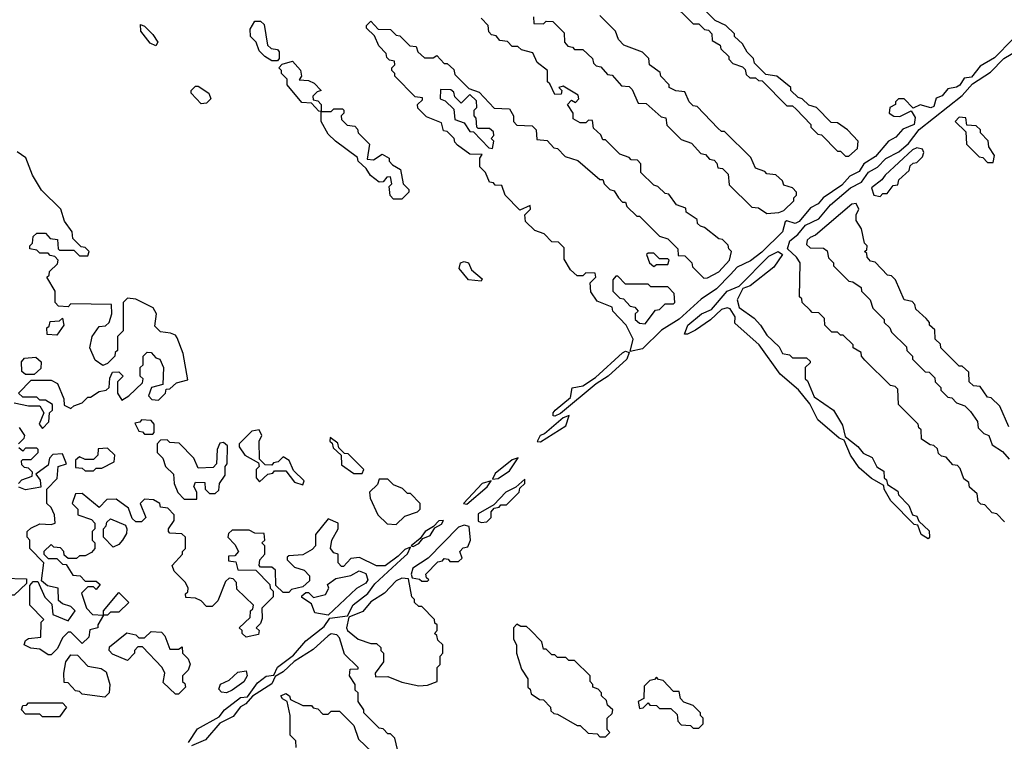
# Model space of a CAD drawing. Extents: x 2737310 to 2869991, y 870230 to 1012730.
# Tile 325 of 479: x 2775794 to 2779274, y 970024 to 972575. Entities that reach past the tile are written whole.
import ezdxf

# ---------------------------------------------------------------- set-up
doc = ezdxf.new("R2010")
doc.units = 0

msp = doc.modelspace()

# ---------------------------------------------------------------- linework, layer by layer
at = {"layer": '0CON02XD'}
for points in [[(2778091.7, 972641.7), (2778175, 972560), (2778195, 972560), (2778215, 972540), (2778228.3, 972538.3), (2778240, 972525), (2778241.7, 972501.7), (2778270, 972485), (2778271.7, 972471.7), (2778300, 972445), (2778300, 972435), (2778315, 972420), (2778348.3, 972408.3), (2778358.3, 972398.3), (2778361.7, 972381.7), (2778375, 972370), (2778395, 972370), (2778405, 972360), (2778418.3, 972358.3), (2778505, 972270), (2778525, 972270), (2778538.3, 972258.3), (2778590, 972205), (2778590, 972195), (2778615, 972170), (2778628.3, 972168.3), (2778685, 972110), (2778695, 972110), (2778712.5, 972092.5), (2778725, 972092.5), (2778755, 972120), (2778757.5, 972145), (2778720, 972185), (2778685, 972210), (2778661.7, 972211.7), (2778610, 972265), (2778583, 972273), (2778560, 972295), (2778545, 972300), (2778520, 972325), (2778520, 972335), (2778470, 972375), (2778431.7, 972381.7), (2778391.7, 972421.7), (2778388.3, 972438.3), (2778365, 972460), (2778349.3, 972489.3), (2778320, 972515), (2778320, 972525), (2778290, 972555), (2778251.7, 972571.7), (2778170, 972655)], [(2776275, 972482.5), (2776255, 972492.5), (2776222.5, 972535), (2776221.7, 972558.3), (2776235, 972552.5), (2776265, 972522.5), (2776282.5, 972495), (2776275, 972482.5)], [(2776705, 972430), (2776685, 972430), (2776660, 972445), (2776640, 972465), (2776630, 972495), (2776610, 972515), (2776608.3, 972541.7), (2776625, 972570), (2776645, 972570), (2776658.3, 972558.3), (2776670, 972485), (2776683, 972473), (2776705, 972470), (2776711.7, 972461.7), (2776711.7, 972438.3), (2776705, 972430)], [(2778306.4, 971673.6), (2778257, 971623), (2778203.2, 971586.8), (2778125, 971515.7), (2778062.4, 971477.6), (2777995, 971411.4), (2777951.7, 971401.7), (2777962.5, 971445), (2777937.5, 971495), (2777890, 971545), (2777888.3, 971558.3), (2777835, 971580), (2777813, 971613), (2777810, 971645), (2777830, 971665), (2777828.3, 971678.3), (2777795, 971680), (2777785, 971670), (2777765, 971670), (2777740.7, 971690.7), (2777718.3, 971728.3), (2777718.3, 971768.3), (2777698.3, 971788.3), (2777675, 971790), (2777648.3, 971818.3), (2777615, 971830), (2777581.7, 971861.7), (2777580, 971885), (2777600, 971905), (2777598.3, 971918.3), (2777561.7, 971901.7), (2777510, 971955), (2777498.3, 971988.3), (2777475, 971990), (2777468.3, 971998.3), (2777455, 972000), (2777440, 972035), (2777420, 972055), (2777420, 972085), (2777428.3, 972098.3), (2777385, 972100), (2777341.7, 972131.7), (2777331.7, 972141.7), (2777330, 972155), (2777305, 972180), (2777291.7, 972181.7), (2777285, 972210), (2777231.7, 972231.7), (2777201.7, 972261.7), (2777200, 972275), (2777218.3, 972291.7), (2777218.3, 972298.3), (2777191.7, 972301.7), (2777120, 972375), (2777120, 972385), (2777110, 972395), (2777110, 972405), (2777120, 972415), (2777118.3, 972428.3), (2777101.7, 972431.7), (2777091.7, 972441.7), (2777090, 972455), (2777063, 972483), (2777048.3, 972518.3), (2777020, 972545), (2777020, 972555), (2777035, 972570), (2777061.7, 972541.7), (2777105, 972540), (2777125, 972520), (2777138.3, 972518.3), (2777173, 972483), (2777195, 972480), (2777201.7, 972461.7), (2777225, 972440), (2777255, 972440), (2777268.3, 972448.3), (2777295, 972420), (2777305, 972420), (2777328.3, 972398.3), (2777331.7, 972381.7), (2777341.7, 972371.7), (2777381.7, 972331.7), (2777418.3, 972318.3), (2777471.7, 972261.7), (2777525, 972260), (2777540, 972235), (2777540, 972215), (2777551.7, 972201.7), (2777605, 972200), (2777620, 972185), (2777621.7, 972151.7), (2777658.3, 972148.3), (2777681.7, 972121.7), (2777695, 972120), (2777721.7, 972091.7), (2777767, 972077), (2777845, 972010), (2777855, 972010), (2777860, 971995), (2777880, 971975), (2777895, 971970), (2777910, 971945), (2777925, 971930), (2777935, 971930), (2777940, 971915), (2777975, 971880), (2777985, 971880), (2778055, 971810), (2778085, 971800), (2778120, 971765), (2778121.7, 971741.7), (2778145, 971740), (2778170, 971715), (2778171.7, 971701.7), (2778211.7, 971661.7), (2778225, 971662.5), (2778265, 971683.3), (2778302.5, 971725), (2778310, 971755), (2778300, 971765), (2778298.3, 971778.3), (2778278.3, 971798.3), (2778265, 971800), (2778215, 971840), (2778200, 971845), (2778190, 971855), (2778188.3, 971868.3), (2778150, 971895), (2778148.3, 971908.3), (2778115, 971920), (2778088.3, 971958.3), (2778075, 971960), (2778050, 971985), (2778035, 971990), (2777990, 972035), (2777990, 972065), (2777978.3, 972078.3), (2777955, 972080), (2777948.3, 972088.3), (2777915, 972100), (2777865, 972150), (2777855, 972150), (2777848.3, 972168.3), (2777821.7, 972191.7), (2777818.3, 972218.3), (2777805, 972220), (2777795, 972210), (2777775, 972210), (2777750, 972225), (2777750, 972245), (2777730, 972275), (2777745, 972290), (2777758.3, 972281.7), (2777770, 972295), (2777768.3, 972308.3), (2777715, 972340), (2777700, 972335), (2777710, 972325), (2777708.3, 972311.7), (2777685, 972310), (2777668.3, 972348.3), (2777660, 972355), (2777660, 972395), (2777623.3, 972423.3), (2777608.3, 972458.3), (2777568.3, 972468.3), (2777555, 972480), (2777535, 972480), (2777518.3, 972498.3), (2777491.7, 972501.7), (2777478.3, 972518.3), (2777461.7, 972521.7), (2777451.7, 972531.7), (2777450, 972555), (2777425, 972580)], [(2777610, 972585), (2777611.7, 972561.7), (2777645, 972560), (2777655, 972570), (2777678.3, 972568.3), (2777718.3, 972528.3), (2777720, 972495), (2777731.7, 972481.7), (2777748.3, 972478.3), (2777755, 972470), (2777785, 972470), (2777818.3, 972438.3), (2777821.7, 972421.7), (2777831.7, 972411.7), (2777848.3, 972408.3), (2777871.7, 972381.7), (2777888.3, 972378.3), (2777921.7, 972341.7), (2777948.3, 972338.3), (2777958.3, 972328.3), (2777980, 972280), (2778008.3, 972278.3), (2778061.7, 972231.7), (2778078.3, 972228.3), (2778081.7, 972201.7), (2778131.7, 972151.7), (2778168.3, 972138.3), (2778201.7, 972101.7), (2778218.3, 972098.3), (2778231.7, 972081.7), (2778248.3, 972078.3), (2778258.3, 972068.3), (2778261.7, 972051.7), (2778278.3, 972048.3), (2778298.3, 972028.3), (2778301.7, 971991.7), (2778381.7, 971911.7), (2778405, 971910), (2778435, 971890), (2778477, 971893), (2778495, 971900), (2778530, 971935), (2778530, 971945), (2778540, 971955), (2778540, 971965), (2778525, 971980), (2778495, 971990), (2778490, 972005), (2778467, 972027), (2778435, 972030), (2778428.3, 972038.3), (2778395, 972050), (2778378.3, 972088.3), (2778285, 972180), (2778275, 972180), (2778261.7, 972191.7), (2778188.3, 972268.3), (2778175, 972270), (2778160, 972285), (2778145, 972320), (2778113, 972323), (2778090, 972335), (2778090, 972345), (2778060, 972375), (2778058.3, 972388.3), (2778020, 972415), (2778018.3, 972438.3), (2777995, 972460), (2777930, 972485), (2777910, 972505), (2777900, 972535), (2777845, 972590)], [(2779304.4, 972505.6), (2779239.6, 972440.4), (2779188.8, 972411.2), (2779157.8, 972372.2), (2779132.3, 972367.7), (2779116.8, 972343.2), (2779105, 972336), (2779075, 972330), (2779055, 972305.8), (2779033, 972297), (2779025, 972268), (2779015, 972263.1), (2778976.4, 972273.6), (2778952.5, 972262.5), (2778920, 972295), (2778900, 972295), (2778890, 972285), (2778890, 972275), (2778870, 972265), (2778867.5, 972245), (2778883.6, 972233.6), (2778905, 972233.3), (2778945, 972252.5), (2778959.1, 972229.1), (2778955.6, 972204.4), (2778915, 972188), (2778890.3, 972159.7), (2778864.4, 972145.6), (2778818.5, 972091.5), (2778777.5, 972065), (2778761.5, 972038.5), (2778728.3, 972021.7), (2778699.5, 971990.5), (2778634.4, 971945.6), (2778616.4, 971923.6), (2778589.7, 971910.3), (2778548.9, 971861.1), (2778535, 971854.3), (2778505, 971863.3), (2778500, 971860), (2778490, 971825), (2778417.3, 971752.7), (2778377, 971723), (2778330.2, 971699.8), (2778306.4, 971673.6)], [(2779275, 970800), (2779248.3, 970828.3), (2779231.7, 970831.7), (2779205, 970860), (2779191.7, 970861.7), (2779181.7, 970871.7), (2779178.3, 970898.3), (2779151.7, 970921.7), (2779148.3, 970938.3), (2779131.7, 970951.7), (2779118.3, 970988.3), (2779108.3, 970998.3), (2779091.7, 971001.7), (2779068.3, 971028.3), (2779051.7, 971031.7), (2779041.7, 971041.7), (2779038.3, 971058.3), (2779025, 971070), (2779011.7, 971071.7), (2778981.7, 971091.7), (2778980, 971125), (2778971.7, 971131.7), (2778970, 971145), (2778900, 971215), (2778898.3, 971268.3), (2778888.3, 971278.3), (2778871.7, 971281.7), (2778781.7, 971371.7), (2778770, 971385), (2778768.3, 971398.3), (2778740, 971415), (2778740, 971425), (2778705, 971460), (2778695, 971460), (2778685, 971470), (2778665, 971470), (2778640, 971495), (2778638.3, 971518.3), (2778618.3, 971538.3), (2778595, 971540), (2778588.3, 971548.3), (2778560, 971575), (2778558.3, 971588.3), (2778550, 971595), (2778552.5, 971715), (2778540, 971735), (2778507.5, 971765), (2778516.6, 971793.4), (2778544, 971815), (2778571.7, 971848.3), (2778618.9, 971871.1), (2778659.3, 971920.7), (2778730, 971980), (2778769.3, 972000.7), (2778793.6, 972036.4), (2778826.4, 972053.6), (2778855, 972084.2), (2778901.7, 972108.3), (2778935, 972136.7), (2778973.3, 972186.7), (2779125, 972307.5), (2779162.2, 972347.8), (2779225, 972389.2), (2779272.7, 972437.3), (2779318.8, 972465)], [(2777145, 971940), (2777115, 971940), (2777103, 971953), (2777100, 971985), (2777110, 971995), (2777105, 972020), (2777091.7, 972018.3), (2777078.3, 972001.7), (2777065, 972000), (2777033.6, 972023.6), (2777018.3, 972048.3), (2776990, 972075), (2776988.3, 972088.3), (2776910, 972145), (2776885, 972170), (2776860, 972215), (2776860, 972250), (2776851.7, 972251.7), (2776825, 972280), (2776791.7, 972281.7), (2776740, 972345), (2776740, 972365), (2776720, 972385), (2776720, 972395), (2776710, 972405), (2776721.7, 972418.3), (2776758.3, 972428.3), (2776787, 972397), (2776790, 972375), (2776782.5, 972362.5), (2776815, 972360), (2776835, 972350), (2776860, 972325), (2776845, 972320), (2776830, 972305), (2776831.7, 972291.7), (2776848.3, 972288.3), (2776860, 972275), (2776860, 972250), (2776895, 972250), (2776905, 972260), (2776935, 972260), (2776940, 972255), (2776940, 972245), (2776930, 972235), (2776931.7, 972221.7), (2776951.7, 972201.7), (2776978.3, 972198.3), (2776988.3, 972188.3), (2776990, 972175), (2777030, 972135), (2777021.7, 972081.7), (2777045, 972080), (2777075, 972100), (2777100, 972085), (2777100, 972075), (2777111.7, 972061.7), (2777140, 972045), (2777150, 971995), (2777170, 971975), (2777170, 971965), (2777145, 971940)], [(2776435, 972277.5), (2776400, 972315), (2776400, 972325), (2776415, 972340), (2776425, 972340), (2776462.5, 972315), (2776470, 972295), (2776455, 972280), (2776435, 972277.5)], [(2777465, 972120), (2777470, 972145), (2777460, 972155), (2777470, 972165), (2777468.3, 972178.3), (2777455, 972190), (2777415, 972190), (2777410, 972195), (2777407, 972227), (2777400, 972235), (2777400, 972255), (2777410, 972265), (2777408.3, 972288.3), (2777385, 972310), (2777355, 972280), (2777331.7, 972301.7), (2777328.3, 972318.3), (2777317.5, 972327.5), (2777281.7, 972328.3), (2777280, 972295), (2777298.3, 972288.3), (2777328.3, 972258.3), (2777332.5, 972222.5), (2777365, 972210), (2777385, 972180), (2777398.3, 972178.3), (2777451.7, 972121.7), (2777465, 972120)], [(2779235, 972070), (2779240, 972095), (2779220, 972125), (2779217, 972147), (2779190, 972175), (2779190, 972185), (2779175, 972200), (2779141.7, 972201.7), (2779138.3, 972228.3), (2779115, 972230), (2779100, 972215), (2779138.3, 972178.3), (2779140, 972135), (2779185, 972090), (2779198.3, 972088.3), (2779215, 972070), (2779235, 972070)], [(2776155, 971230), (2776180, 971245), (2776228.3, 971291.7), (2776230, 971305), (2776220, 971315), (2776220, 971345), (2776230, 971355), (2776230, 971385), (2776245, 971400), (2776258.3, 971398.3), (2776275, 971380), (2776290, 971375), (2776302.5, 971345), (2776300, 971285), (2776260, 971275), (2776250, 971245), (2776261.7, 971231.7), (2776285, 971230), (2776310, 971255), (2776311.7, 971268.3), (2776325, 971270), (2776348.3, 971291.7), (2776388.3, 971301.7), (2776372.5, 971395), (2776350.7, 971450.7), (2776345, 971460), (2776327, 971467), (2776291.7, 971471.7), (2776271.7, 971491.7), (2776277.5, 971535), (2776266.1, 971556.1), (2776205, 971587.5), (2776175, 971590), (2776160, 971575), (2776160, 971475), (2776140, 971455), (2776140, 971405), (2776131.7, 971398.3), (2776130, 971385), (2776105, 971360), (2776087.5, 971352.5), (2776060.7, 971370.7), (2776042.5, 971415), (2776050, 971455), (2776075, 971490), (2776097, 971493), (2776110, 971505), (2776120, 971535), (2776118.3, 971568.3), (2775975, 971570), (2775965, 971560), (2775931.7, 971561.7), (2775920, 971575), (2775920, 971615), (2775890, 971665), (2775898.3, 971671.7), (2775900, 971685), (2775928.3, 971711.7), (2775930, 971725), (2775918.3, 971738.3), (2775901.7, 971741.7), (2775895, 971750), (2775865, 971750), (2775855, 971760), (2775830, 971765), (2775830, 971775), (2775840, 971785), (2775841.7, 971808.3), (2775855, 971820), (2775885, 971820), (2775901.7, 971801.7), (2775928.3, 971798.3), (2775930, 971765), (2775935, 971760), (2775985, 971760), (2776005, 971740), (2776035, 971740), (2776040, 971755), (2776025, 971770), (2776011.7, 971771.7), (2775981.7, 971801.7), (2775980, 971825), (2775953, 971863), (2775940, 971905), (2775871.7, 971971.7), (2775840, 972025), (2775816.4, 972086.4), (2775785, 972107.5)], [(2778835, 971950), (2778845, 971960), (2778860, 971960), (2778881.7, 971988.3), (2778898.3, 971991.7), (2778901.7, 972008.3), (2778938.3, 972041.7), (2778941.7, 972058.3), (2778951.7, 972068.3), (2778965, 972070), (2778985, 972090), (2778990, 972105), (2778985, 972117.5), (2778965, 972122.5), (2778950, 972115), (2778852.5, 972025), (2778841.7, 972008.3), (2778805, 971980), (2778812.5, 971955), (2778835, 971950)], [(2779290, 971135), (2779258.3, 971208.3), (2779228.3, 971238.3), (2779215, 971240), (2779188.3, 971278.3), (2779165, 971280), (2779150, 971295), (2779148.3, 971328.3), (2779125, 971350), (2779115, 971350), (2779050, 971415), (2779048.3, 971428.3), (2779030, 971445), (2779028.3, 971478.3), (2779010, 971495), (2779010, 971505), (2778998.3, 971518.3), (2778961.7, 971551.7), (2778958.3, 971568.3), (2778948.3, 971578.3), (2778920, 971585), (2778890, 971655), (2778875, 971670), (2778861.7, 971671.7), (2778818.3, 971718.3), (2778801.7, 971721.7), (2778790, 971735), (2778788.3, 971748.3), (2778780, 971755), (2778788.3, 971761.7), (2778790, 971775), (2778780, 971785), (2778770, 971835), (2778750, 971865), (2778750, 971885), (2778760, 971905), (2778750, 971925), (2778735, 971922.5), (2778606.4, 971813.6), (2778587.5, 971805), (2778577.5, 971795), (2778575, 971780), (2778588.3, 971768.3), (2778635, 971767.5), (2778648.3, 971758.3), (2778653, 971733), (2778670, 971715), (2778670, 971705), (2778725, 971650), (2778738.3, 971648.3), (2778768.3, 971628.3), (2778770, 971615), (2778800, 971585), (2778810, 971555), (2778850, 971515), (2778850, 971505), (2778870, 971485), (2778875, 971470), (2778928.3, 971418.3), (2778930, 971405), (2778950, 971385), (2778950, 971375), (2778995, 971330), (2779008.3, 971328.3), (2779028.3, 971308.3), (2779030, 971295), (2779050, 971275), (2779050, 971265), (2779075, 971240), (2779088.3, 971238.3), (2779105, 971220), (2779135, 971210), (2779155, 971190), (2779180, 971155), (2779181.7, 971131.7), (2779201.7, 971111.7), (2779220, 971105), (2779231.7, 971071.7), (2779268.3, 971048.3), (2779291.7, 971021.7)], [(2779005, 970740), (2778980, 970755), (2778968.3, 970788.3), (2778955, 970790), (2778873.6, 970873.6), (2778850, 970915), (2778848.3, 970928.3), (2778805, 970952.5), (2778760.7, 970990.7), (2778730, 971035), (2778708.3, 971088.3), (2778690, 971095), (2778615, 971160), (2778587, 971217), (2778546.4, 971266.4), (2778481.7, 971321.7), (2778407.5, 971425), (2778321.7, 971501.7), (2778322.5, 971525), (2778305, 971552.5), (2778295, 971556.2), (2778275, 971550), (2778236.1, 971513.9), (2778182.3, 971477.7), (2778155, 971463.3), (2778143.3, 971463.3), (2778156, 971495), (2778204.5, 971535.5), (2778239.7, 971550.3), (2778294.5, 971615.5), (2778337, 971633), (2778441.5, 971738.5), (2778475, 971755.7), (2778490, 971745), (2778460, 971700), (2778376.2, 971633.8), (2778350, 971625), (2778330, 971585), (2778337, 971557), (2778390, 971520), (2778412.5, 971495), (2778435, 971460), (2778478.3, 971418.3), (2778490, 971395), (2778515, 971390), (2778525, 971380), (2778575, 971380), (2778588.3, 971368.3), (2778588.3, 971361.7), (2778570, 971345), (2778570, 971305), (2778578.3, 971298.3), (2778601.7, 971241.7), (2778670, 971195), (2778701.7, 971141.7), (2778711.7, 971101.7), (2778756.4, 971066.4), (2778775, 971042.5), (2778806.7, 971026.7), (2778823.6, 970993.6), (2778848.3, 970978.3), (2778850, 970955), (2778858.3, 970948.3), (2778861.7, 970931.7), (2778898.3, 970908.3), (2778900, 970895), (2778937, 970857), (2778950, 970825), (2778965, 970820), (2778971.7, 970801.7), (2779008.3, 970768.3), (2779010, 970745), (2779005, 970740)], [(2778035, 971702.5), (2778045, 971710), (2778085, 971710), (2778090, 971725), (2778085, 971730), (2778055, 971730), (2778035, 971750), (2778015, 971750), (2778010, 971745), (2778020, 971715), (2778035, 971702.5)], [(2777425, 971650), (2777380, 971655), (2777347.5, 971695), (2777352.5, 971715), (2777365, 971720), (2777380, 971715), (2777390.7, 971690.7), (2777428.3, 971658.3), (2777425, 971650)], [(2778005, 971500), (2778041.7, 971548.3), (2778055, 971550), (2778075, 971570), (2778105, 971570), (2778110, 971575), (2778107, 971607), (2778085, 971630), (2778025, 971630), (2778015, 971640), (2777935, 971640), (2777908.3, 971668.3), (2777901.7, 971668.3), (2777890, 971655), (2777890, 971615), (2777915, 971590), (2777928.3, 971588.3), (2777951.7, 971561.7), (2777968.3, 971558.3), (2777980, 971545), (2777970, 971535), (2777970, 971515), (2777985, 971502.5), (2778005, 971500)], [(2775925, 971460), (2775891.7, 971461.7), (2775890, 971485), (2775898.3, 971491.7), (2775901.7, 971508.3), (2775935, 971510), (2775945, 971520), (2775950, 971495), (2775925, 971460)], [(2775845, 971320), (2775815, 971320), (2775801.7, 971331.7), (2775800, 971365), (2775811.7, 971378.3), (2775851.7, 971381.7), (2775870, 971365), (2775868.3, 971341.7), (2775845, 971320)], [(2777685, 971173.8), (2777680, 971175), (2777680, 971185), (2777686.7, 971195), (2777740.7, 971239.3), (2777747, 971273), (2777785, 971280), (2777829.5, 971310.5), (2777925, 971397.5), (2777935, 971402.5), (2777948.3, 971398.3), (2777940, 971375), (2777874, 971315), (2777831.9, 971288.1), (2777705, 971183.1), (2777685, 971173.8)], [(2775775, 971220), (2775825, 971210), (2775865, 971210), (2775880, 971185), (2775862.5, 971145), (2775875, 971130), (2775897, 971153), (2775900, 971185), (2775910, 971195), (2775910, 971215), (2775885, 971230), (2775865, 971230), (2775855, 971240), (2775805, 971240), (2775790, 971255), (2775835, 971300), (2775905, 971300), (2775928.3, 971288.3), (2775950, 971235), (2775951.7, 971211.7), (2775975, 971200), (2775985, 971210), (2776015, 971220), (2776035, 971240), (2776045, 971240), (2776075, 971260), (2776100, 971265), (2776110, 971275), (2776112.5, 971307.5), (2776121.7, 971328.3), (2776145, 971330), (2776160, 971315), (2776140, 971295), (2776140, 971255), (2776155, 971230)], [(2777635, 971082.9), (2777725, 971138.8), (2777736, 971176), (2777715, 971166.9), (2777649.4, 971110.6), (2777633.8, 971105), (2777623.6, 971083.6), (2777635, 971082.9)], [(2775790, 971075), (2775810, 971095), (2775812.5, 971105), (2775793, 971133)], [(2776265, 971110), (2776270, 971115), (2776270, 971145), (2776258.3, 971158.3), (2776225, 971160), (2776218.3, 971151.7), (2776201.7, 971148.3), (2776215, 971120), (2776228.3, 971118.3), (2776235, 971110), (2776265, 971110)], [(2776795, 970930), (2776800, 970945), (2776761.7, 970981.7), (2776746.4, 971016.4), (2776725, 971030), (2776708.3, 971011.7), (2776691.7, 971008.3), (2776685, 971000), (2776661.7, 971001.7), (2776641.7, 971021.7), (2776640, 971085), (2776650, 971105), (2776640, 971125), (2776615, 971120), (2776570, 971075), (2776570, 971065), (2776590, 971035), (2776638.3, 971008.3), (2776640, 970995), (2776630, 970985), (2776630, 970955), (2776641.7, 970941.7), (2776671.7, 970968.3), (2776688.3, 970971.7), (2776695, 970980), (2776735, 970980), (2776765, 970940), (2776795, 970930)], [(2777005, 970970), (2777010, 970985), (2776955, 971040), (2776941.7, 971041.7), (2776921.7, 971061.7), (2776918.3, 971078.3), (2776891.7, 971098.3), (2776890, 971085), (2776898.3, 971078.3), (2776901.7, 971061.7), (2776930, 971035), (2776931.7, 971001.7), (2776975, 970970), (2777005, 970970)], [(2775790, 970935), (2775801.7, 970948.3), (2775838.3, 970961.7), (2775840, 970975), (2775825, 970990), (2775811.7, 970991.7), (2775801.7, 971001.7), (2775800, 971015), (2775805, 971020), (2775835, 971020), (2775860, 971045), (2775860, 971055), (2775855, 971060), (2775815, 971060), (2775805, 971050), (2775791.7, 971061.7)], [(2776055, 970980), (2776065, 970990), (2776085, 970990), (2776128.3, 971011.7), (2776130, 971035), (2776105, 971060), (2776071.7, 971058.3), (2776070, 971035), (2776055, 971020), (2776025, 971020), (2776005, 971030), (2775991.7, 971018.3), (2775991.7, 970991.7), (2776015, 970990), (2776025, 970980), (2776055, 970980)], [(2776420, 970880), (2776420, 970905), (2776410, 970925), (2776415, 970940), (2776448.3, 970938.3), (2776450, 970915), (2776465, 970900), (2776485, 970900), (2776498.3, 970911.7), (2776500, 970935), (2776520, 970965), (2776520, 970995), (2776527.5, 971005), (2776528.3, 971068.3), (2776515, 971080), (2776501.7, 971078.3), (2776492.5, 971055), (2776490, 971005), (2776478.3, 970991.7), (2776425, 970990), (2776410, 971025), (2776358.3, 971078.3), (2776325, 971080), (2776315, 971090), (2776291.7, 971088.3), (2776280, 971075), (2776280, 971045), (2776300, 971025), (2776310, 970995), (2776338.3, 970968.3), (2776340, 970935), (2776353, 970903), (2776375, 970880), (2776415, 970880), (2776420, 970880)], [(2776390.7, 970019.3), (2776422.2, 970067.8), (2776499.7, 970110.3), (2776518.1, 970135), (2776575, 970178.6), (2776599.3, 970180.7), (2776635, 970230), (2776665, 970254.2), (2776692.5, 970257.5), (2776705, 970285.6), (2776762.1, 970327.9), (2776805, 970378.9), (2776870.2, 970429.8), (2776890.9, 970459.1), (2776953, 970467), (2776973.2, 970506.8), (2777025, 970546), (2777049.3, 970580.7), (2777141.2, 970665), (2777165, 970686.2), (2777175, 970710), (2777155, 970702), (2777132.2, 970677.8), (2777085.7, 970644.3), (2777055, 970644.4), (2776995, 970673.3), (2776965, 970670), (2776938.3, 970641.7), (2776931.7, 970641.7), (2776920, 970655), (2776920, 970685), (2776905, 970690), (2776892.5, 970705), (2776897.5, 970735), (2776920, 970775), (2776920, 970795), (2776885, 970810), (2776840, 970755), (2776840, 970715), (2776828.3, 970701.7), (2776795, 970682.5), (2776745, 970680), (2776740, 970675), (2776740, 970665), (2776765, 970640), (2776799.3, 970629.3), (2776818.3, 970608.3), (2776818.3, 970591.7), (2776795, 970570), (2776755, 970560), (2776745, 970550), (2776725, 970550), (2776700, 970575), (2776698.3, 970628.3), (2776685, 970640), (2776645, 970640), (2776640, 970645), (2776642.5, 970665), (2776660, 970685), (2776660, 970715), (2776650, 970725), (2776660, 970735), (2776658.3, 970758.3), (2776625, 970760), (2776605, 970770), (2776545, 970770), (2776531.7, 970758.3), (2776530, 970745), (2776555, 970720), (2776567.5, 970695), (2776555, 970680), (2776531.7, 970678.3), (2776531.7, 970661.7), (2776558.3, 970658.3), (2776565, 970630), (2776628.3, 970628.3), (2776678.3, 970578.3), (2776680, 970565), (2776690, 970555), (2776690, 970535), (2776650, 970495), (2776651.7, 970458.3), (2776645, 970440), (2776630, 970425), (2776640, 970415), (2776638.3, 970401.7), (2776595, 970392.5), (2776580, 970405), (2776580, 970415), (2776570, 970425), (2776608.3, 970461.7), (2776610, 970485), (2776618.3, 970491.7), (2776620, 970505), (2776561.7, 970561.7), (2776560, 970585), (2776548.3, 970598.3), (2776535, 970600), (2776521.7, 970588.3), (2776495, 970520), (2776475, 970500), (2776455, 970500), (2776435, 970520), (2776415, 970530), (2776381.7, 970531.7), (2776380, 970545), (2776388.3, 970551.7), (2776390, 970565), (2776380, 970585), (2776340, 970625), (2776332.5, 970645), (2776370, 970685), (2776370, 970695), (2776380, 970705), (2776380, 970745), (2776367, 970757), (2776325, 970760), (2776320, 970765), (2776320, 970775), (2776340, 970805), (2776340, 970825), (2776318.3, 970848.3), (2776291.7, 970851.7), (2776290, 970865), (2776267, 970877), (2776235, 970880), (2776220, 970865), (2776240, 970815), (2776225, 970800), (2776205, 970800), (2776191.7, 970811.7), (2776178.3, 970848.3), (2776135, 970880), (2776101.7, 970878.3), (2776075, 970850), (2776015, 970900), (2775991.7, 970898.3), (2775980, 970865), (2776000, 970845), (2776000, 970825), (2776048.3, 970808.3), (2776060, 970795), (2776060, 970775), (2776050, 970765), (2776050, 970735), (2776060, 970725), (2776060, 970705), (2776048.3, 970691.7), (2776025, 970680), (2776005, 970680), (2775995, 970670), (2775965, 970670), (2775951.7, 970681.7), (2775950, 970695), (2775938.3, 970708.3), (2775915, 970710), (2775905, 970720), (2775880, 970695), (2775880, 970685), (2775895, 970670), (2775925, 970670), (2775945, 970650), (2775958.3, 970648.3), (2775981.7, 970611.7), (2776008.3, 970608.3), (2776025, 970590), (2776065, 970590), (2776078.3, 970578.3), (2776065, 970560), (2776055, 970570), (2776035, 970570), (2776012.5, 970547.5), (2776030, 970495), (2776051.7, 970471.7), (2776090, 970470), (2776090, 970485), (2776145, 970550), (2776180, 970515), (2776145, 970480), (2776115, 970480), (2776105, 970470), (2776090, 970470), (2776070, 970435), (2776070, 970425), (2776041.7, 970418.3), (2776038.3, 970391.7), (2776015, 970370), (2775975, 970410), (2775965, 970410), (2775945, 970390), (2775928.3, 970351.7), (2775905, 970330), (2775895, 970330), (2775865, 970350), (2775833, 970353), (2775810, 970365), (2775815, 970380), (2775825, 970387.5), (2775868.3, 970391.7), (2775870, 970445), (2775880, 970455), (2775830, 970505), (2775830, 970575), (2775841.7, 970588.3), (2775858.3, 970588.3), (2775883, 970533), (2775908.3, 970508.3), (2775911.7, 970471.7), (2775965, 970450), (2775990, 970485), (2775975, 970500), (2775945, 970510), (2775931.7, 970521.7), (2775930, 970565), (2775893, 970573), (2775871.7, 970591.7), (2775880, 970655), (2775830, 970705), (2775830, 970735), (2775820, 970745), (2775820, 970765), (2775833, 970777), (2775865, 970792.5), (2775905, 970790), (2775920, 970795), (2775917.5, 970825), (2775905, 970850), (2775890, 970865), (2775890, 970915), (2775927, 970953), (2775930, 970995), (2775960, 971005), (2775945, 971040), (2775911.7, 971038.3), (2775900, 971025), (2775895, 971000), (2775851.7, 970968.3), (2775867, 970947), (2775868.3, 970921.7), (2775815, 970912.5), (2775791.7, 970921.7)], [(2777465, 970950), (2777485, 970952.5), (2777525, 970980), (2777556.2, 971026.2), (2777535, 971019.2), (2777475, 970970), (2777465, 970950)], [(2777125, 970790), (2777155, 970820), (2777200, 970835), (2777210, 970845), (2777210, 970865), (2777175, 970900), (2777165, 970900), (2777147, 970917), (2777115, 970930), (2777095, 970950), (2777065, 970950), (2777058.3, 970931.7), (2777030, 970905), (2777033, 970883), (2777060, 970825), (2777093, 970793), (2777125, 970790)], [(2777375, 970862), (2777446.9, 970923.1), (2777460, 970945), (2777429.2, 970935), (2777363.3, 970865), (2777375, 970862)], [(2777425, 970797.5), (2777445, 970800), (2777460, 970815), (2777460, 970835), (2777471.7, 970848.3), (2777488.3, 970851.7), (2777495, 970860), (2777515, 970860), (2777560, 970905), (2777561.7, 970918.3), (2777580, 970935), (2777580, 970950), (2777548.3, 970921.7), (2777512.5, 970905), (2777470, 970860), (2777415, 970827.5), (2777415, 970802.5), (2777425, 970797.5)], [(2776125, 970710), (2776090, 970745), (2776090, 970775), (2776100, 970785), (2776101.7, 970798.3), (2776115, 970810), (2776168.3, 970788.3), (2776172.5, 970775), (2776171.7, 970758.3), (2776157.5, 970735), (2776145, 970720), (2776125, 970710)], [(2777185, 970712), (2777205, 970722.9), (2777219.3, 970740.7), (2777245, 970751.9), (2777261.7, 970778.3), (2777285, 970792), (2777292.5, 970805), (2777275, 970803.8), (2777257, 970783), (2777227.5, 970765), (2777209.7, 970740.3), (2777177.5, 970715), (2777185, 970712)], [(2777235, 970590), (2777240, 970595), (2777231.7, 970601.7), (2777230, 970615), (2777271.7, 970658.3), (2777288.3, 970661.7), (2777295, 970670), (2777308.3, 970668.3), (2777315, 970660), (2777345, 970660), (2777358.3, 970671.7), (2777350, 970695), (2777361.7, 970708.3), (2777378.3, 970711.7), (2777387.5, 970735), (2777383, 970783), (2777365, 970788), (2777345, 970781.2), (2777238.3, 970671.7), (2777184.2, 970635.8), (2777177.5, 970615), (2777181.7, 970601.7), (2777207.5, 970597.5), (2777215, 970590), (2777235, 970590)], [(2776885, 970469.2), (2776837.7, 970477.7), (2776825, 970510), (2776791.7, 970531.7), (2776791.7, 970538.3), (2776805, 970550), (2776815, 970550), (2776832.5, 970532.5), (2776875, 970543.3), (2776886.7, 970565), (2776881.7, 970578.3), (2776911.2, 970598.8), (2776965, 970610), (2776993.9, 970626.1), (2777017.3, 970617.3), (2777024.4, 970595), (2777017, 970583), (2776985, 970564.4), (2776885, 970469.2)], [(2775775, 970540), (2775745, 970540), (2775733, 970553), (2775727.5, 970575), (2775735, 970600), (2775818.3, 970598.3), (2775818.3, 970581.7), (2775775, 970540)], [(2777205, 970220), (2777235, 970222.5), (2777270, 970235), (2777270, 970285), (2777280, 970295), (2777280, 970325), (2777290, 970335), (2777290, 970365), (2777271.7, 970381.7), (2777268.3, 970398.3), (2777260, 970405), (2777270, 970415), (2777270, 970435), (2777261.7, 970441.7), (2777260, 970455), (2777215, 970500), (2777205, 970500), (2777190, 970515), (2777190, 970525), (2777180, 970535), (2777168.3, 970598.3), (2777145, 970600), (2777125, 970591.2), (2777083, 970547), (2777035, 970516.7), (2777007.5, 970482.5), (2776957, 970463), (2776948.8, 970425), (2776952.5, 970415), (2776990, 970385), (2777035, 970370), (2777055, 970370), (2777070, 970355), (2777070, 970345), (2777080, 970335), (2777080, 970305), (2777050, 970265), (2777051.7, 970251.7), (2777095, 970253.3), (2777145, 970232.5), (2777205, 970220)], [(2777865, 970040), (2777880, 970055), (2777870, 970065), (2777870, 970105), (2777888.3, 970121.7), (2777890, 970135), (2777871.7, 970151.7), (2777868.3, 970168.3), (2777850, 970185), (2777850, 970195), (2777838.3, 970208.3), (2777820, 970215), (2777820, 970225), (2777810, 970235), (2777810, 970255), (2777755, 970310), (2777735, 970310), (2777725, 970320), (2777695, 970320), (2777685, 970330), (2777675, 970330), (2777655, 970350), (2777645, 970350), (2777640, 970375), (2777598.3, 970418.3), (2777585, 970430), (2777565, 970430), (2777551.7, 970438.3), (2777540, 970425), (2777540, 970385), (2777550, 970365), (2777550, 970335), (2777568.3, 970278.3), (2777590, 970245), (2777590, 970215), (2777598.3, 970208.3), (2777601.7, 970191.7), (2777631.7, 970171.7), (2777645, 970170), (2777670, 970145), (2777671.7, 970131.7), (2777681.7, 970121.7), (2777695, 970120), (2777765, 970080), (2777775, 970080), (2777803, 970053), (2777835, 970050), (2777845, 970040), (2777865, 970040)], [(2776355, 970190), (2776345, 970190), (2776301.7, 970231.7), (2776307.5, 970265), (2776297.5, 970285), (2776228.3, 970358.3), (2776211.7, 970358.3), (2776200, 970345), (2776200, 970335), (2776175, 970310), (2776121.7, 970331.7), (2776110, 970345), (2776111.7, 970358.3), (2776173, 970407), (2776205, 970400), (2776215, 970390), (2776235, 970390), (2776258.3, 970411.7), (2776295, 970410), (2776307, 970397), (2776325, 970350), (2776355, 970350), (2776368.3, 970358.3), (2776370, 970335), (2776390, 970315), (2776397, 970297), (2776390, 970275), (2776370, 970255), (2776370, 970235), (2776378.3, 970228.3), (2776380, 970215), (2776355, 970190)], [(2777130, 969995), (2777120, 970035), (2777105, 970050), (2777095, 970050), (2777078.3, 970068.3), (2777065, 970070), (2777010, 970125), (2777010, 970135), (2776990, 970165), (2776990, 970195), (2776980, 970205), (2776980, 970225), (2776960, 970255), (2776961.7, 970278.3), (2776990, 970280), (2776990, 970285), (2776941.7, 970331.7), (2776925, 970390), (2776915, 970400), (2776895, 970403.3), (2776885, 970396.7), (2776831.9, 970348.1), (2776764, 970306), (2776725, 970269.2), (2776696.7, 970253.3), (2776685, 970226.7), (2776617, 970183), (2776593.9, 970156.1), (2776574.1, 970145.9), (2776548.1, 970111.9), (2776502, 970088), (2776450.8, 970029.2), (2776401.7, 970008.3)], [(2776095, 970180), (2776015, 970190), (2776005, 970200), (2775991.7, 970201.7), (2775965, 970230), (2775951.7, 970231.7), (2775950, 970265), (2775957.5, 970305), (2775975, 970330), (2775998.3, 970328.3), (2776035, 970290), (2776081.7, 970281.7), (2776099.3, 970269.3), (2776112.5, 970225), (2776110, 970195), (2776095, 970180)], [(2776525, 970195.6), (2776507.1, 970197.1), (2776498.3, 970208.3), (2776504.2, 970225.8), (2776535, 970240), (2776565, 970268), (2776595, 970273.3), (2776597.8, 970255), (2776585.9, 970234.1), (2776545, 970204.4), (2776525, 970195.6)], [(2778195, 970070), (2778210, 970085), (2778210, 970105), (2778200, 970115), (2778200, 970125), (2778175, 970150), (2778141.7, 970161.7), (2778130, 970175), (2778125, 970200), (2778105, 970200), (2778068.3, 970238.3), (2778051.7, 970241.7), (2778045, 970250), (2778038.3, 970241.7), (2778021.7, 970238.3), (2778001.7, 970218.3), (2778000, 970175), (2777980, 970165), (2777985, 970140), (2777998.3, 970141.7), (2778015, 970160), (2778021.7, 970151.7), (2778045, 970150), (2778055, 970140), (2778095, 970140), (2778118.3, 970118.3), (2778120, 970095), (2778131.7, 970081.7), (2778165, 970080), (2778175, 970070), (2778195, 970070)], [(2776771.7, 970001.7), (2776770, 970025), (2776750, 970045), (2776750, 970115), (2776740, 970165), (2776723.6, 970173.6), (2776717.5, 970185), (2776735, 970192.5), (2776747.5, 970185), (2776751.7, 970171.7), (2776795, 970150), (2776825, 970150), (2776831.7, 970141.7), (2776848.3, 970138.3), (2776865, 970120), (2776885, 970120), (2776895, 970130), (2776925, 970130), (2776975, 970080), (2776991.7, 970031.7), (2777040, 969985)], [(2775935, 970110), (2775875, 970110), (2775865, 970120), (2775815, 970120), (2775800, 970135), (2775805, 970150), (2775818.3, 970151.7), (2775825, 970160), (2775945, 970160), (2775960, 970145), (2775935, 970110)]]:
    msp.add_lwpolyline(points, dxfattribs=at)

doc.saveas('drawing.dxf')
